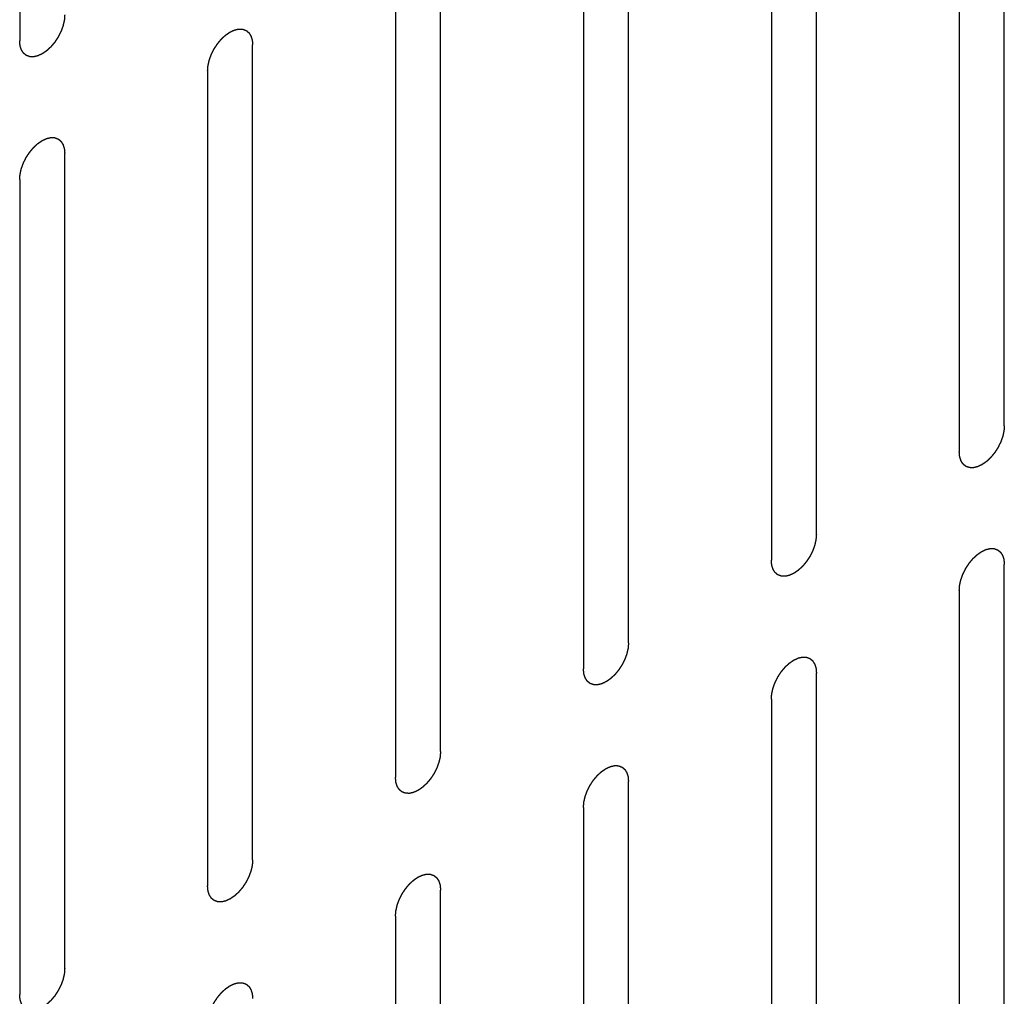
# Model space of a CAD drawing. Header units: inches. Extents: x 6 to 353, y 6 to 228.
# Tile 263 of 372: x 335.14 to 336.3, y 145.86 to 147.01. Entities that reach past the tile are written whole.
import ezdxf

# ---------------------------------------------------------------- set-up
doc = ezdxf.new("R2010")
doc.units = ezdxf.units.IN
doc.header["$LTSCALE"] = 19.946667
doc.header["$MEASUREMENT"] = 0
doc.linetypes.add('HIDDEN', pattern=[0.2, 0.1, -0.1])
doc.layers.add('08_ALL_COSMETICS', color=7, linetype='CONTINUOUS')

msp = doc.modelspace()

# ---------------------------------------------------------------- linework, layer by layer
at = {"layer": '08_ALL_COSMETICS', "color": 7, "linetype": 'HIDDEN'}
for p, q in [((335.1445, 147.9485), (335.1445, 146.9891)), ((336.3041, 146.5359), (336.3041, 147.4953)), ((336.2511, 147.4647), (336.2511, 146.5053)), ((336.0828, 146.4081), (336.0828, 147.3675)), ((336.0298, 147.3369), (336.0298, 146.3775)), ((335.8615, 146.2803), (335.8615, 147.2397)), ((335.8084, 147.2091), (335.8084, 146.2497)), ((335.6402, 146.1526), (335.6402, 147.112)), ((335.5871, 147.0813), (335.5871, 146.1219)), ((335.4188, 146.0248), (335.4188, 146.9842)), ((335.3658, 146.9536), (335.3658, 145.9942)), ((335.1975, 145.897), (335.1975, 146.8564)), ((335.1445, 146.8258), (335.1445, 145.8664)), ((336.3041, 145.4132), (336.3041, 146.3726)), ((336.2511, 146.342), (336.2511, 145.3826)), ((336.0828, 145.2854), (336.0828, 146.2448)), ((336.0298, 146.2142), (336.0298, 145.2548)), ((335.8615, 145.1577), (335.8615, 146.117)), ((335.8084, 146.0864), (335.8084, 145.127)), ((335.6402, 145.0299), (335.6402, 145.9893)), ((335.5871, 145.9586), (335.5871, 144.9993))]:
    msp.add_line(p, q, dxfattribs=at)
for points in [[(335.1975, 147.0197), (335.1974, 147.0187), (335.1973, 147.0171), (335.1972, 147.0153), (335.1971, 147.0142), (335.197, 147.0135), (335.1968, 147.0126), (335.1966, 147.0115), (335.1962, 147.0102), (335.1959, 147.0088), (335.1957, 147.0077), (335.1955, 147.0069), (335.1952, 147.006), (335.1948, 147.0049), (335.1943, 147.0035), (335.1938, 147.0021), (335.1934, 147.001), (335.1931, 147.0002), (335.1926, 146.9994), (335.1921, 146.9983), (335.1914, 146.9969), (335.1907, 146.9955), (335.1901, 146.9944), (335.1898, 146.9935), (335.1892, 146.9928), (335.1886, 146.9918), (335.1877, 146.9905), (335.1869, 146.9892), (335.1862, 146.9882), (335.1858, 146.9874), (335.1852, 146.9868), (335.1844, 146.9859), (335.1835, 146.9847), (335.1825, 146.9836), (335.1817, 146.9827), (335.1812, 146.982), (335.1806, 146.9814), (335.1797, 146.9807), (335.1787, 146.9797), (335.1777, 146.9787), (335.1768, 146.978), (335.1762, 146.9774), (335.1756, 146.977), (335.1747, 146.9763), (335.1736, 146.9756), (335.1725, 146.9748), (335.1718, 146.9743), (335.1713, 146.974), (335.171, 146.9737), (335.1707, 146.9736), (335.1702, 146.9734), (335.1695, 146.9731), (335.1684, 146.9726), (335.1673, 146.9721), (335.1666, 146.9717), (335.1662, 146.9715), (335.1658, 146.9714), (335.1655, 146.9713), (335.1651, 146.9712), (335.1644, 146.9711), (335.1634, 146.9708), (335.1623, 146.9706), (335.1616, 146.9704), (335.1612, 146.9703), (335.1609, 146.9702), (335.1606, 146.9703), (335.1602, 146.9703), (335.1596, 146.9703), (335.1586, 146.9703), (335.1576, 146.9704), (335.157, 146.9704), (335.1566, 146.9704), (335.1563, 146.9704), (335.1561, 146.9705), (335.1557, 146.9706), (335.1551, 146.9709), (335.1543, 146.9712), (335.1534, 146.9715), (335.1528, 146.9717), (335.1525, 146.9718), (335.1522, 146.9719), (335.152, 146.9721), (335.1518, 146.9723), (335.1513, 146.9727), (335.1506, 146.9733), (335.1499, 146.9738), (335.1494, 146.9742), (335.1492, 146.9745), (335.1489, 146.9746), (335.1488, 146.9749), (335.1486, 146.9752), (335.1482, 146.9758), (335.1477, 146.9766), (335.1472, 146.9774), (335.1469, 146.9779), (335.1467, 146.9783), (335.1465, 146.9785), (335.1464, 146.9788), (335.1463, 146.9792), (335.1461, 146.9799), (335.1458, 146.9809), (335.1454, 146.9819), (335.1452, 146.9826), (335.1451, 146.983), (335.145, 146.9833), (335.145, 146.9837), (335.1449, 146.9842), (335.1448, 146.985), (335.1447, 146.9862), (335.1446, 146.9876), (335.1445, 146.9886), (335.1445, 146.9891)], [(335.3658, 146.9536), (335.3659, 146.9546), (335.366, 146.9562), (335.3661, 146.958), (335.3662, 146.959), (335.3663, 146.9598), (335.3665, 146.9606), (335.3667, 146.9617), (335.3671, 146.9631), (335.3674, 146.9645), (335.3676, 146.9656), (335.3678, 146.9664), (335.3681, 146.9672), (335.3685, 146.9683), (335.369, 146.9697), (335.3695, 146.9711), (335.3699, 146.9722), (335.3702, 146.9731), (335.3707, 146.9739), (335.3712, 146.975), (335.3719, 146.9764), (335.3726, 146.9778), (335.3732, 146.9789), (335.3735, 146.9797), (335.3741, 146.9805), (335.3747, 146.9815), (335.3756, 146.9827), (335.3764, 146.984), (335.3771, 146.985), (335.3775, 146.9858), (335.3781, 146.9865), (335.3789, 146.9874), (335.3798, 146.9885), (335.3808, 146.9897), (335.3816, 146.9906), (335.3821, 146.9913), (335.3827, 146.9918), (335.3836, 146.9926), (335.3846, 146.9936), (335.3856, 146.9945), (335.3865, 146.9953), (335.3871, 146.9959), (335.3877, 146.9963), (335.3886, 146.9969), (335.3897, 146.9977), (335.3908, 146.9984), (335.3915, 146.999), (335.392, 146.9993), (335.3923, 146.9995), (335.3926, 146.9996), (335.3931, 146.9998), (335.3938, 147.0002), (335.3949, 147.0007), (335.396, 147.0012), (335.3967, 147.0015), (335.3971, 147.0017), (335.3975, 147.0019), (335.3978, 147.0019), (335.3982, 147.002), (335.3989, 147.0022), (335.3999, 147.0024), (335.401, 147.0027), (335.4017, 147.0028), (335.4021, 147.0029), (335.4024, 147.003), (335.4027, 147.003), (335.4031, 147.003), (335.4037, 147.003), (335.4047, 147.0029), (335.4057, 147.0029), (335.4063, 147.0029), (335.4067, 147.0028), (335.407, 147.0029), (335.4072, 147.0027), (335.4076, 147.0026), (335.4082, 147.0024), (335.409, 147.0021), (335.4099, 147.0018), (335.4105, 147.0016), (335.4108, 147.0014), (335.4111, 147.0014), (335.4113, 147.0012), (335.4115, 147.001), (335.412, 147.0005), (335.4127, 147), (335.4134, 146.9994), (335.4139, 146.999), (335.4141, 146.9988), (335.4144, 146.9986), (335.4145, 146.9984), (335.4147, 146.9981), (335.4151, 146.9975), (335.4156, 146.9967), (335.4161, 146.9959), (335.4164, 146.9953), (335.4166, 146.995), (335.4168, 146.9948), (335.4169, 146.9945), (335.417, 146.9941), (335.4172, 146.9934), (335.4175, 146.9923), (335.4179, 146.9913), (335.4181, 146.9906), (335.4182, 146.9902), (335.4183, 146.9899), (335.4183, 146.9896), (335.4184, 146.9891), (335.4185, 146.9882), (335.4186, 146.9871), (335.4187, 146.9856), (335.4188, 146.9847), (335.4188, 146.9842)], [(335.1445, 146.8258), (335.1446, 146.8268), (335.1447, 146.8284), (335.1448, 146.8302), (335.1449, 146.8312), (335.1449, 146.832), (335.1452, 146.8328), (335.1454, 146.8339), (335.1457, 146.8353), (335.146, 146.8367), (335.1463, 146.8378), (335.1464, 146.8386), (335.1468, 146.8394), (335.1472, 146.8405), (335.1477, 146.8419), (335.1482, 146.8433), (335.1486, 146.8444), (335.1489, 146.8453), (335.1493, 146.8461), (335.1499, 146.8472), (335.1506, 146.8486), (335.1513, 146.85), (335.1518, 146.8511), (335.1522, 146.8519), (335.1527, 146.8527), (335.1534, 146.8537), (335.1542, 146.855), (335.1551, 146.8562), (335.1557, 146.8572), (335.1562, 146.858), (335.1568, 146.8587), (335.1576, 146.8596), (335.1585, 146.8607), (335.1595, 146.8619), (335.1602, 146.8628), (335.1608, 146.8635), (335.1614, 146.864), (335.1622, 146.8648), (335.1633, 146.8658), (335.1643, 146.8667), (335.1651, 146.8675), (335.1657, 146.8681), (335.1664, 146.8685), (335.1673, 146.8691), (335.1684, 146.8699), (335.1695, 146.8706), (335.1702, 146.8712), (335.1707, 146.8715), (335.171, 146.8717), (335.1713, 146.8719), (335.1717, 146.8721), (335.1725, 146.8724), (335.1736, 146.8729), (335.1746, 146.8734), (335.1754, 146.8738), (335.1758, 146.8739), (335.1761, 146.8741), (335.1764, 146.8742), (335.1769, 146.8743), (335.1776, 146.8744), (335.1786, 146.8747), (335.1796, 146.8749), (335.1804, 146.8751), (335.1808, 146.8752), (335.1811, 146.8753), (335.1814, 146.8752), (335.1818, 146.8752), (335.1824, 146.8752), (335.1834, 146.8751), (335.1843, 146.8751), (335.185, 146.8751), (335.1854, 146.8751), (335.1857, 146.8751), (335.1859, 146.875), (335.1863, 146.8748), (335.1868, 146.8746), (335.1877, 146.8743), (335.1885, 146.874), (335.1891, 146.8738), (335.1895, 146.8737), (335.1898, 146.8736), (335.1899, 146.8734), (335.1902, 146.8732), (335.1907, 146.8728), (335.1914, 146.8722), (335.1921, 146.8716), (335.1925, 146.8712), (335.1928, 146.871), (335.193, 146.8709), (335.1932, 146.8706), (335.1934, 146.8703), (335.1937, 146.8697), (335.1942, 146.8689), (335.1948, 146.8681), (335.1951, 146.8676), (335.1953, 146.8672), (335.1955, 146.867), (335.1956, 146.8667), (335.1957, 146.8663), (335.1959, 146.8656), (335.1962, 146.8646), (335.1965, 146.8636), (335.1968, 146.8629), (335.1969, 146.8624), (335.197, 146.8622), (335.197, 146.8618), (335.1971, 146.8613), (335.1971, 146.8605), (335.1972, 146.8593), (335.1974, 146.8578), (335.1975, 146.8569), (335.1975, 146.8564)], [(336.3041, 146.5359), (336.304, 146.5349), (336.3039, 146.5333), (336.3038, 146.5315), (336.3037, 146.5304), (336.3037, 146.5297), (336.3034, 146.5288), (336.3032, 146.5278), (336.3029, 146.5264), (336.3026, 146.525), (336.3023, 146.5239), (336.3022, 146.5231), (336.3018, 146.5223), (336.3014, 146.5211), (336.3009, 146.5197), (336.3004, 146.5184), (336.3, 146.5172), (336.2997, 146.5164), (336.2993, 146.5156), (336.2987, 146.5145), (336.298, 146.5131), (336.2973, 146.5117), (336.2968, 146.5106), (336.2964, 146.5098), (336.2958, 146.509), (336.2952, 146.508), (336.2944, 146.5067), (336.2935, 146.5054), (336.2929, 146.5044), (336.2924, 146.5036), (336.2918, 146.503), (336.291, 146.5021), (336.2901, 146.5009), (336.2891, 146.4998), (336.2884, 146.4989), (336.2878, 146.4982), (336.2872, 146.4976), (336.2864, 146.4969), (336.2853, 146.4959), (336.2843, 146.4949), (336.2835, 146.4942), (336.2829, 146.4936), (336.2822, 146.4932), (336.2813, 146.4925), (336.2802, 146.4918), (336.2791, 146.491), (336.2784, 146.4905), (336.2779, 146.4902), (336.2776, 146.49), (336.2773, 146.4898), (336.2769, 146.4896), (336.2761, 146.4893), (336.275, 146.4888), (336.274, 146.4883), (336.2732, 146.4879), (336.2728, 146.4877), (336.2725, 146.4876), (336.2721, 146.4875), (336.2717, 146.4874), (336.271, 146.4873), (336.27, 146.487), (336.2689, 146.4868), (336.2682, 146.4866), (336.2678, 146.4865), (336.2675, 146.4864), (336.2672, 146.4865), (336.2668, 146.4865), (336.2662, 146.4865), (336.2652, 146.4865), (336.2643, 146.4866), (336.2636, 146.4866), (336.2632, 146.4866), (336.2629, 146.4866), (336.2627, 146.4867), (336.2623, 146.4868), (336.2617, 146.4871), (336.2609, 146.4874), (336.26, 146.4877), (336.2594, 146.4879), (336.2591, 146.488), (336.2588, 146.4881), (336.2587, 146.4883), (336.2584, 146.4885), (336.2579, 146.4889), (336.2572, 146.4895), (336.2565, 146.4901), (336.256, 146.4904), (336.2558, 146.4907), (336.2556, 146.4908), (336.2554, 146.4911), (336.2552, 146.4914), (336.2549, 146.492), (336.2543, 146.4928), (336.2538, 146.4936), (336.2535, 146.4941), (336.2533, 146.4945), (336.2531, 146.4947), (336.253, 146.495), (336.2529, 146.4954), (336.2527, 146.4961), (336.2524, 146.4971), (336.2521, 146.4981), (336.2518, 146.4988), (336.2517, 146.4992), (336.2516, 146.4995), (336.2516, 146.4999), (336.2515, 146.5004), (336.2515, 146.5012), (336.2514, 146.5024), (336.2512, 146.5039), (336.2511, 146.5048), (336.2511, 146.5053)], [(336.0828, 146.4081), (336.0827, 146.4071), (336.0826, 146.4055), (336.0824, 146.4037), (336.0823, 146.4027), (336.0823, 146.4019), (336.0821, 146.4011), (336.0819, 146.4), (336.0815, 146.3986), (336.0812, 146.3972), (336.081, 146.3961), (336.0808, 146.3953), (336.0805, 146.3945), (336.0801, 146.3934), (336.0796, 146.392), (336.0791, 146.3906), (336.0787, 146.3895), (336.0784, 146.3886), (336.0779, 146.3878), (336.0774, 146.3867), (336.0767, 146.3853), (336.076, 146.3839), (336.0754, 146.3828), (336.0751, 146.382), (336.0745, 146.3812), (336.0739, 146.3802), (336.073, 146.3789), (336.0722, 146.3777), (336.0715, 146.3767), (336.0711, 146.3759), (336.0705, 146.3752), (336.0697, 146.3743), (336.0688, 146.3732), (336.0678, 146.372), (336.067, 146.3711), (336.0665, 146.3704), (336.0658, 146.3699), (336.065, 146.3691), (336.064, 146.3681), (336.063, 146.3672), (336.0621, 146.3664), (336.0615, 146.3658), (336.0609, 146.3654), (336.06, 146.3648), (336.0589, 146.364), (336.0578, 146.3633), (336.057, 146.3627), (336.0566, 146.3624), (336.0563, 146.3622), (336.056, 146.3621), (336.0555, 146.3618), (336.0548, 146.3615), (336.0537, 146.361), (336.0526, 146.3605), (336.0519, 146.3602), (336.0515, 146.36), (336.0511, 146.3598), (336.0508, 146.3597), (336.0504, 146.3596), (336.0497, 146.3595), (336.0487, 146.3592), (336.0476, 146.359), (336.0469, 146.3588), (336.0465, 146.3588), (336.0462, 146.3587), (336.0459, 146.3587), (336.0455, 146.3587), (336.0448, 146.3587), (336.0439, 146.3588), (336.0429, 146.3588), (336.0423, 146.3588), (336.0419, 146.3588), (336.0416, 146.3588), (336.0414, 146.3589), (336.041, 146.3591), (336.0404, 146.3593), (336.0396, 146.3596), (336.0387, 146.3599), (336.0381, 146.3601), (336.0378, 146.3603), (336.0375, 146.3603), (336.0373, 146.3605), (336.0371, 146.3607), (336.0366, 146.3611), (336.0359, 146.3617), (336.0352, 146.3623), (336.0347, 146.3627), (336.0345, 146.3629), (336.0342, 146.363), (336.0341, 146.3633), (336.0339, 146.3636), (336.0335, 146.3642), (336.033, 146.365), (336.0325, 146.3658), (336.0322, 146.3664), (336.032, 146.3667), (336.0318, 146.3669), (336.0317, 146.3672), (336.0316, 146.3676), (336.0314, 146.3683), (336.031, 146.3693), (336.0307, 146.3704), (336.0305, 146.3711), (336.0304, 146.3715), (336.0303, 146.3717), (336.0303, 146.3721), (336.0302, 146.3726), (336.0301, 146.3734), (336.03, 146.3746), (336.0299, 146.3761), (336.0298, 146.377), (336.0298, 146.3775)], [(336.2511, 146.342), (336.2512, 146.343), (336.2513, 146.3446), (336.2514, 146.3464), (336.2515, 146.3475), (336.2516, 146.3482), (336.2518, 146.3491), (336.252, 146.3501), (336.2523, 146.3515), (336.2526, 146.3529), (336.2529, 146.354), (336.2531, 146.3548), (336.2534, 146.3556), (336.2538, 146.3568), (336.2543, 146.3582), (336.2548, 146.3595), (336.2552, 146.3607), (336.2555, 146.3615), (336.2559, 146.3623), (336.2565, 146.3634), (336.2572, 146.3648), (336.2579, 146.3662), (336.2584, 146.3673), (336.2588, 146.3681), (336.2594, 146.3689), (336.26, 146.3699), (336.2609, 146.3712), (336.2617, 146.3725), (336.2624, 146.3735), (336.2628, 146.3743), (336.2634, 146.3749), (336.2642, 146.3758), (336.2651, 146.377), (336.2661, 146.3781), (336.2668, 146.379), (336.2674, 146.3797), (336.268, 146.3803), (336.2689, 146.381), (336.2699, 146.382), (336.2709, 146.383), (336.2717, 146.3837), (336.2724, 146.3843), (336.273, 146.3847), (336.2739, 146.3854), (336.275, 146.3861), (336.2761, 146.3869), (336.2768, 146.3874), (336.2773, 146.3877), (336.2776, 146.3879), (336.2779, 146.3881), (336.2784, 146.3883), (336.2791, 146.3886), (336.2802, 146.3891), (336.2813, 146.3896), (336.282, 146.39), (336.2824, 146.3902), (336.2828, 146.3903), (336.2831, 146.3904), (336.2835, 146.3905), (336.2842, 146.3906), (336.2852, 146.3909), (336.2863, 146.3911), (336.287, 146.3913), (336.2874, 146.3914), (336.2877, 146.3915), (336.288, 146.3914), (336.2884, 146.3914), (336.289, 146.3914), (336.29, 146.3914), (336.2909, 146.3913), (336.2916, 146.3913), (336.292, 146.3913), (336.2923, 146.3913), (336.2925, 146.3912), (336.2929, 146.3911), (336.2935, 146.3908), (336.2943, 146.3905), (336.2952, 146.3902), (336.2958, 146.39), (336.2961, 146.3899), (336.2964, 146.3898), (336.2966, 146.3896), (336.2968, 146.3894), (336.2973, 146.389), (336.298, 146.3884), (336.2987, 146.3878), (336.2992, 146.3875), (336.2994, 146.3872), (336.2997, 146.3871), (336.2998, 146.3868), (336.3, 146.3865), (336.3004, 146.3859), (336.3009, 146.3851), (336.3014, 146.3843), (336.3017, 146.3838), (336.3019, 146.3834), (336.3021, 146.3832), (336.3022, 146.3829), (336.3023, 146.3825), (336.3025, 146.3818), (336.3028, 146.3808), (336.3032, 146.3798), (336.3034, 146.3791), (336.3035, 146.3787), (336.3036, 146.3784), (336.3036, 146.378), (336.3037, 146.3775), (336.3037, 146.3767), (336.3039, 146.3755), (336.304, 146.374), (336.3041, 146.3731), (336.3041, 146.3726)], [(335.8615, 146.2803), (335.8614, 146.2793), (335.8613, 146.2777), (335.8611, 146.2759), (335.861, 146.2749), (335.861, 146.2741), (335.8608, 146.2733), (335.8605, 146.2722), (335.8602, 146.2708), (335.8599, 146.2694), (335.8597, 146.2683), (335.8595, 146.2675), (335.8592, 146.2667), (335.8588, 146.2656), (335.8583, 146.2642), (335.8578, 146.2628), (335.8573, 146.2617), (335.8571, 146.2608), (335.8566, 146.26), (335.8561, 146.2589), (335.8554, 146.2575), (335.8547, 146.2561), (335.8541, 146.255), (335.8537, 146.2542), (335.8532, 146.2535), (335.8525, 146.2524), (335.8517, 146.2512), (335.8509, 146.2499), (335.8502, 146.2489), (335.8497, 146.2481), (335.8491, 146.2474), (335.8484, 146.2465), (335.8474, 146.2454), (335.8465, 146.2442), (335.8457, 146.2433), (335.8452, 146.2426), (335.8445, 146.2421), (335.8437, 146.2413), (335.8427, 146.2404), (335.8416, 146.2394), (335.8408, 146.2386), (335.8402, 146.238), (335.8395, 146.2376), (335.8387, 146.237), (335.8376, 146.2362), (335.8365, 146.2355), (335.8357, 146.2349), (335.8353, 146.2347), (335.835, 146.2344), (335.8346, 146.2343), (335.8342, 146.2341), (335.8335, 146.2337), (335.8324, 146.2332), (335.8313, 146.2327), (335.8306, 146.2324), (335.8301, 146.2322), (335.8298, 146.232), (335.8295, 146.232), (335.8291, 146.2319), (335.8284, 146.2317), (335.8273, 146.2315), (335.8263, 146.2312), (335.8256, 146.2311), (335.8252, 146.231), (335.8248, 146.2309), (335.8246, 146.2309), (335.8242, 146.2309), (335.8235, 146.2309), (335.8226, 146.231), (335.8216, 146.231), (335.8209, 146.231), (335.8206, 146.2311), (335.8203, 146.231), (335.82, 146.2312), (335.8197, 146.2313), (335.8191, 146.2315), (335.8182, 146.2318), (335.8174, 146.2321), (335.8168, 146.2323), (335.8165, 146.2325), (335.8162, 146.2325), (335.816, 146.2327), (335.8157, 146.233), (335.8153, 146.2334), (335.8146, 146.2339), (335.8139, 146.2345), (335.8134, 146.2349), (335.8131, 146.2351), (335.8129, 146.2353), (335.8128, 146.2355), (335.8126, 146.2358), (335.8122, 146.2364), (335.8117, 146.2372), (335.8112, 146.238), (335.8108, 146.2386), (335.8106, 146.2389), (335.8105, 146.2391), (335.8104, 146.2394), (335.8103, 146.2398), (335.81, 146.2406), (335.8097, 146.2416), (335.8094, 146.2426), (335.8092, 146.2433), (335.8091, 146.2437), (335.8089, 146.244), (335.8089, 146.2443), (335.8089, 146.2448), (335.8088, 146.2457), (335.8087, 146.2469), (335.8086, 146.2483), (335.8085, 146.2493), (335.8084, 146.2497)], [(336.0298, 146.2142), (336.0298, 146.2152), (336.03, 146.2168), (336.0301, 146.2186), (336.0302, 146.2197), (336.0302, 146.2204), (336.0305, 146.2213), (336.0307, 146.2224), (336.031, 146.2237), (336.0313, 146.2251), (336.0316, 146.2262), (336.0317, 146.227), (336.0321, 146.2279), (336.0325, 146.229), (336.033, 146.2304), (336.0335, 146.2318), (336.0339, 146.2329), (336.0342, 146.2337), (336.0346, 146.2345), (336.0352, 146.2356), (336.0359, 146.237), (336.0366, 146.2384), (336.0371, 146.2395), (336.0375, 146.2404), (336.038, 146.2411), (336.0387, 146.2421), (336.0395, 146.2434), (336.0404, 146.2447), (336.041, 146.2457), (336.0415, 146.2465), (336.0421, 146.2471), (336.0429, 146.248), (336.0438, 146.2492), (336.0448, 146.2503), (336.0455, 146.2512), (336.0461, 146.2519), (336.0467, 146.2525), (336.0475, 146.2533), (336.0486, 146.2542), (336.0496, 146.2552), (336.0504, 146.2559), (336.051, 146.2565), (336.0517, 146.257), (336.0526, 146.2576), (336.0537, 146.2583), (336.0548, 146.2591), (336.0555, 146.2596), (336.056, 146.2599), (336.0563, 146.2602), (336.0566, 146.2603), (336.057, 146.2605), (336.0578, 146.2608), (336.0589, 146.2613), (336.0599, 146.2618), (336.0607, 146.2622), (336.0611, 146.2624), (336.0614, 146.2626), (336.0617, 146.2626), (336.0622, 146.2627), (336.0629, 146.2629), (336.0639, 146.2631), (336.0649, 146.2633), (336.0657, 146.2635), (336.0661, 146.2636), (336.0664, 146.2637), (336.0667, 146.2636), (336.0671, 146.2636), (336.0677, 146.2636), (336.0687, 146.2636), (336.0696, 146.2635), (336.0703, 146.2635), (336.0707, 146.2635), (336.071, 146.2635), (336.0712, 146.2634), (336.0716, 146.2633), (336.0721, 146.2631), (336.073, 146.2627), (336.0738, 146.2624), (336.0744, 146.2622), (336.0748, 146.2621), (336.075, 146.262), (336.0752, 146.2618), (336.0755, 146.2616), (336.076, 146.2612), (336.0767, 146.2606), (336.0774, 146.2601), (336.0778, 146.2597), (336.0781, 146.2594), (336.0783, 146.2593), (336.0785, 146.259), (336.0787, 146.2587), (336.079, 146.2581), (336.0795, 146.2573), (336.08, 146.2565), (336.0804, 146.256), (336.0806, 146.2557), (336.0808, 146.2554), (336.0809, 146.2551), (336.081, 146.2547), (336.0812, 146.254), (336.0815, 146.253), (336.0818, 146.252), (336.0821, 146.2513), (336.0822, 146.2509), (336.0823, 146.2506), (336.0823, 146.2502), (336.0824, 146.2497), (336.0824, 146.2489), (336.0825, 146.2477), (336.0827, 146.2463), (336.0828, 146.2453), (336.0828, 146.2448)], [(335.6402, 146.1526), (335.6401, 146.1515), (335.6399, 146.15), (335.6398, 146.1482), (335.6397, 146.1471), (335.6397, 146.1463), (335.6395, 146.1455), (335.6392, 146.1444), (335.6389, 146.143), (335.6386, 146.1417), (335.6383, 146.1406), (335.6382, 146.1397), (335.6378, 146.1389), (335.6374, 146.1378), (335.6369, 146.1364), (335.6364, 146.135), (335.636, 146.1339), (335.6358, 146.1331), (335.6353, 146.1322), (335.6348, 146.1311), (335.6341, 146.1298), (335.6334, 146.1284), (335.6328, 146.1273), (335.6324, 146.1264), (335.6319, 146.1257), (335.6312, 146.1247), (335.6304, 146.1234), (335.6296, 146.1221), (335.6289, 146.1211), (335.6284, 146.1203), (335.6278, 146.1197), (335.6271, 146.1187), (335.6261, 146.1176), (335.6252, 146.1165), (335.6244, 146.1156), (335.6238, 146.1148), (335.6232, 146.1143), (335.6224, 146.1135), (335.6213, 146.1126), (335.6203, 146.1116), (335.6195, 146.1109), (335.6189, 146.1102), (335.6182, 146.1098), (335.6173, 146.1092), (335.6163, 146.1085), (335.6152, 146.1077), (335.6144, 146.1072), (335.614, 146.1069), (335.6136, 146.1066), (335.6133, 146.1065), (335.6129, 146.1063), (335.6121, 146.1059), (335.6111, 146.1054), (335.61, 146.1049), (335.6092, 146.1046), (335.6088, 146.1044), (335.6085, 146.1042), (335.6082, 146.1042), (335.6078, 146.1041), (335.607, 146.1039), (335.606, 146.1037), (335.605, 146.1034), (335.6043, 146.1033), (335.6038, 146.1032), (335.6035, 146.1031), (335.6032, 146.1031), (335.6029, 146.1031), (335.6022, 146.1032), (335.6012, 146.1032), (335.6003, 146.1032), (335.5996, 146.1033), (335.5992, 146.1033), (335.599, 146.1033), (335.5987, 146.1034), (335.5984, 146.1035), (335.5978, 146.1037), (335.5969, 146.104), (335.5961, 146.1043), (335.5955, 146.1046), (335.5951, 146.1047), (335.5949, 146.1048), (335.5947, 146.105), (335.5944, 146.1052), (335.5939, 146.1056), (335.5932, 146.1061), (335.5926, 146.1067), (335.5921, 146.1071), (335.5918, 146.1073), (335.5916, 146.1075), (335.5915, 146.1078), (335.5912, 146.1081), (335.5909, 146.1086), (335.5904, 146.1094), (335.5899, 146.1102), (335.5895, 146.1108), (335.5893, 146.1111), (335.5891, 146.1113), (335.5891, 146.1117), (335.5889, 146.1121), (335.5887, 146.1128), (335.5884, 146.1138), (335.5881, 146.1148), (335.5879, 146.1155), (335.5877, 146.1159), (335.5876, 146.1162), (335.5876, 146.1166), (335.5876, 146.117), (335.5875, 146.1179), (335.5874, 146.1191), (335.5872, 146.1205), (335.5872, 146.1215), (335.5871, 146.1219)], [(335.8084, 146.0864), (335.8085, 146.0875), (335.8087, 146.089), (335.8088, 146.0908), (335.8089, 146.0919), (335.8089, 146.0927), (335.8091, 146.0935), (335.8094, 146.0946), (335.8097, 146.096), (335.81, 146.0973), (335.8103, 146.0984), (335.8104, 146.0992), (335.8108, 146.1001), (335.8111, 146.1012), (335.8117, 146.1026), (335.8122, 146.104), (335.8126, 146.1051), (335.8128, 146.1059), (335.8133, 146.1068), (335.8138, 146.1079), (335.8145, 146.1092), (335.8152, 146.1106), (335.8158, 146.1117), (335.8162, 146.1126), (335.8167, 146.1133), (335.8174, 146.1143), (335.8182, 146.1156), (335.819, 146.1169), (335.8197, 146.1179), (335.8202, 146.1187), (335.8208, 146.1193), (335.8215, 146.1203), (335.8225, 146.1214), (335.8234, 146.1225), (335.8242, 146.1234), (335.8248, 146.1242), (335.8254, 146.1247), (335.8262, 146.1255), (335.8272, 146.1264), (335.8283, 146.1274), (335.8291, 146.1281), (335.8297, 146.1288), (335.8304, 146.1292), (335.8312, 146.1298), (335.8323, 146.1305), (335.8334, 146.1313), (335.8342, 146.1318), (335.8346, 146.1321), (335.835, 146.1324), (335.8353, 146.1325), (335.8357, 146.1327), (335.8365, 146.1331), (335.8375, 146.1336), (335.8386, 146.134), (335.8394, 146.1344), (335.8398, 146.1346), (335.8401, 146.1348), (335.8404, 146.1348), (335.8408, 146.1349), (335.8416, 146.1351), (335.8426, 146.1353), (335.8436, 146.1355), (335.8443, 146.1357), (335.8448, 146.1358), (335.8451, 146.1359), (335.8453, 146.1359), (335.8457, 146.1359), (335.8464, 146.1358), (335.8473, 146.1358), (335.8483, 146.1358), (335.849, 146.1357), (335.8493, 146.1357), (335.8496, 146.1357), (335.8499, 146.1356), (335.8502, 146.1355), (335.8508, 146.1353), (335.8517, 146.135), (335.8525, 146.1346), (335.8531, 146.1344), (335.8535, 146.1343), (335.8537, 146.1342), (335.8539, 146.134), (335.8542, 146.1338), (335.8547, 146.1334), (335.8554, 146.1329), (335.856, 146.1323), (335.8565, 146.1319), (335.8568, 146.1317), (335.857, 146.1315), (335.8571, 146.1312), (335.8574, 146.1309), (335.8577, 146.1304), (335.8582, 146.1296), (335.8587, 146.1288), (335.8591, 146.1282), (335.8593, 146.1279), (335.8595, 146.1277), (335.8595, 146.1273), (335.8597, 146.1269), (335.8599, 146.1262), (335.8602, 146.1252), (335.8605, 146.1242), (335.8607, 146.1235), (335.8609, 146.1231), (335.861, 146.1228), (335.861, 146.1224), (335.861, 146.122), (335.8611, 146.1211), (335.8612, 146.1199), (335.8613, 146.1185), (335.8614, 146.1175), (335.8615, 146.117)], [(335.4188, 146.0248), (335.4187, 146.0237), (335.4186, 146.0222), (335.4185, 146.0204), (335.4184, 146.0193), (335.4184, 146.0186), (335.4181, 146.0177), (335.4179, 146.0166), (335.4176, 146.0153), (335.4173, 146.0139), (335.417, 146.0128), (335.4169, 146.012), (335.4165, 146.0111), (335.4161, 146.01), (335.4156, 146.0086), (335.4151, 146.0072), (335.4147, 146.0061), (335.4144, 146.0053), (335.414, 146.0045), (335.4134, 146.0034), (335.4127, 146.002), (335.412, 146.0006), (335.4115, 145.9995), (335.4111, 145.9986), (335.4106, 145.9979), (335.4099, 145.9969), (335.4091, 145.9956), (335.4082, 145.9943), (335.4076, 145.9933), (335.4071, 145.9925), (335.4065, 145.9919), (335.4057, 145.991), (335.4048, 145.9898), (335.4038, 145.9887), (335.4031, 145.9878), (335.4025, 145.9871), (335.4019, 145.9865), (335.4011, 145.9857), (335.4, 145.9848), (335.399, 145.9838), (335.3982, 145.9831), (335.3976, 145.9825), (335.3969, 145.982), (335.396, 145.9814), (335.3949, 145.9807), (335.3938, 145.9799), (335.3931, 145.9794), (335.3926, 145.9791), (335.3923, 145.9788), (335.392, 145.9787), (335.3916, 145.9785), (335.3908, 145.9782), (335.3897, 145.9777), (335.3887, 145.9772), (335.3879, 145.9768), (335.3875, 145.9766), (335.3872, 145.9764), (335.3869, 145.9764), (335.3864, 145.9763), (335.3857, 145.9761), (335.3847, 145.9759), (335.3837, 145.9757), (335.3829, 145.9755), (335.3825, 145.9754), (335.3822, 145.9753), (335.3819, 145.9754), (335.3815, 145.9754), (335.3809, 145.9754), (335.3799, 145.9754), (335.379, 145.9755), (335.3783, 145.9755), (335.3779, 145.9755), (335.3776, 145.9755), (335.3774, 145.9756), (335.377, 145.9757), (335.3764, 145.9759), (335.3756, 145.9763), (335.3748, 145.9766), (335.3742, 145.9768), (335.3738, 145.9769), (335.3735, 145.977), (335.3734, 145.9772), (335.3731, 145.9774), (335.3726, 145.9778), (335.3719, 145.9784), (335.3712, 145.9789), (335.3708, 145.9793), (335.3705, 145.9796), (335.3703, 145.9797), (335.3701, 145.98), (335.3699, 145.9803), (335.3696, 145.9809), (335.3691, 145.9816), (335.3685, 145.9825), (335.3682, 145.983), (335.368, 145.9833), (335.3678, 145.9836), (335.3677, 145.9839), (335.3676, 145.9843), (335.3674, 145.985), (335.3671, 145.986), (335.3668, 145.987), (335.3665, 145.9877), (335.3664, 145.9881), (335.3663, 145.9884), (335.3663, 145.9888), (335.3662, 145.9893), (335.3662, 145.9901), (335.3661, 145.9913), (335.3659, 145.9927), (335.3658, 145.9937), (335.3658, 145.9942)], [(335.5871, 145.9586), (335.5872, 145.9597), (335.5873, 145.9613), (335.5875, 145.9631), (335.5876, 145.9641), (335.5876, 145.9649), (335.5878, 145.9657), (335.5881, 145.9668), (335.5884, 145.9682), (335.5887, 145.9696), (335.5889, 145.9707), (335.5891, 145.9715), (335.5894, 145.9723), (335.5898, 145.9734), (335.5903, 145.9748), (335.5908, 145.9762), (335.5913, 145.9773), (335.5915, 145.9782), (335.592, 145.979), (335.5925, 145.9801), (335.5932, 145.9815), (335.5939, 145.9829), (335.5945, 145.9839), (335.5949, 145.9848), (335.5954, 145.9855), (335.596, 145.9866), (335.5969, 145.9878), (335.5977, 145.9891), (335.5984, 145.9901), (335.5989, 145.9909), (335.5995, 145.9916), (335.6002, 145.9925), (335.6012, 145.9936), (335.6021, 145.9948), (335.6029, 145.9957), (335.6034, 145.9964), (335.6041, 145.9969), (335.6049, 145.9977), (335.6059, 145.9986), (335.6069, 145.9996), (335.6078, 146.0004), (335.6084, 146.001), (335.6091, 146.0014), (335.6099, 146.002), (335.611, 146.0028), (335.6121, 146.0035), (335.6129, 146.0041), (335.6133, 146.0043), (335.6136, 146.0046), (335.614, 146.0047), (335.6144, 146.0049), (335.6151, 146.0053), (335.6162, 146.0058), (335.6173, 146.0063), (335.618, 146.0066), (335.6185, 146.0068), (335.6188, 146.007), (335.6191, 146.007), (335.6195, 146.0071), (335.6202, 146.0073), (335.6213, 146.0075), (335.6223, 146.0078), (335.623, 146.0079), (335.6234, 146.008), (335.6237, 146.0081), (335.624, 146.0081), (335.6244, 146.0081), (335.6251, 146.008), (335.626, 146.008), (335.627, 146.008), (335.6276, 146.008), (335.628, 146.0079), (335.6283, 146.008), (335.6286, 146.0078), (335.6289, 146.0077), (335.6295, 146.0075), (335.6303, 146.0072), (335.6312, 146.0069), (335.6318, 146.0067), (335.6321, 146.0065), (335.6324, 146.0065), (335.6326, 146.0063), (335.6329, 146.006), (335.6333, 146.0056), (335.634, 146.0051), (335.6347, 146.0045), (335.6352, 146.0041), (335.6355, 146.0039), (335.6357, 146.0037), (335.6358, 146.0035), (335.636, 146.0032), (335.6364, 146.0026), (335.6369, 146.0018), (335.6374, 146.001), (335.6378, 146.0004), (335.638, 146.0001), (335.6381, 145.9999), (335.6382, 145.9996), (335.6383, 145.9992), (335.6386, 145.9984), (335.6389, 145.9974), (335.6392, 145.9964), (335.6394, 145.9957), (335.6395, 145.9953), (335.6396, 145.995), (335.6397, 145.9947), (335.6397, 145.9942), (335.6398, 145.9933), (335.6399, 145.9921), (335.64, 145.9907), (335.6401, 145.9897), (335.6402, 145.9893)], [(335.1975, 145.897), (335.1974, 145.896), (335.1973, 145.8944), (335.1972, 145.8926), (335.1971, 145.8915), (335.197, 145.8908), (335.1968, 145.8899), (335.1966, 145.8888), (335.1962, 145.8875), (335.1959, 145.8861), (335.1957, 145.885), (335.1955, 145.8842), (335.1952, 145.8833), (335.1948, 145.8822), (335.1943, 145.8808), (335.1938, 145.8795), (335.1934, 145.8783), (335.1931, 145.8775), (335.1926, 145.8767), (335.1921, 145.8756), (335.1914, 145.8742), (335.1907, 145.8728), (335.1901, 145.8717), (335.1898, 145.8709), (335.1892, 145.8701), (335.1886, 145.8691), (335.1877, 145.8678), (335.1869, 145.8665), (335.1862, 145.8655), (335.1858, 145.8647), (335.1852, 145.8641), (335.1844, 145.8632), (335.1835, 145.862), (335.1825, 145.8609), (335.1817, 145.86), (335.1812, 145.8593), (335.1806, 145.8587), (335.1797, 145.858), (335.1787, 145.857), (335.1777, 145.856), (335.1768, 145.8553), (335.1762, 145.8547), (335.1756, 145.8543), (335.1747, 145.8536), (335.1736, 145.8529), (335.1725, 145.8521), (335.1718, 145.8516), (335.1713, 145.8513), (335.171, 145.8511), (335.1707, 145.8509), (335.1702, 145.8507), (335.1695, 145.8504), (335.1684, 145.8499), (335.1673, 145.8494), (335.1666, 145.849), (335.1662, 145.8488), (335.1658, 145.8487), (335.1655, 145.8486), (335.1651, 145.8485), (335.1644, 145.8484), (335.1634, 145.8481), (335.1623, 145.8479), (335.1616, 145.8477), (335.1612, 145.8476), (335.1609, 145.8475), (335.1606, 145.8476), (335.1602, 145.8476), (335.1596, 145.8476), (335.1586, 145.8476), (335.1576, 145.8477), (335.157, 145.8477), (335.1566, 145.8477), (335.1563, 145.8477), (335.1561, 145.8478), (335.1557, 145.8479), (335.1551, 145.8482), (335.1543, 145.8485), (335.1534, 145.8488), (335.1528, 145.849), (335.1525, 145.8491), (335.1522, 145.8492), (335.152, 145.8494), (335.1518, 145.8496), (335.1513, 145.85), (335.1506, 145.8506), (335.1499, 145.8512), (335.1494, 145.8515), (335.1492, 145.8518), (335.1489, 145.8519), (335.1488, 145.8522), (335.1486, 145.8525), (335.1482, 145.8531), (335.1477, 145.8539), (335.1472, 145.8547), (335.1469, 145.8552), (335.1467, 145.8556), (335.1465, 145.8558), (335.1464, 145.8561), (335.1463, 145.8565), (335.1461, 145.8572), (335.1458, 145.8582), (335.1454, 145.8592), (335.1452, 145.8599), (335.1451, 145.8603), (335.145, 145.8606), (335.145, 145.861), (335.1449, 145.8615), (335.1448, 145.8623), (335.1447, 145.8635), (335.1446, 145.865), (335.1445, 145.8659), (335.1445, 145.8664)], [(335.3658, 145.8309), (335.3659, 145.8319), (335.366, 145.8335), (335.3661, 145.8353), (335.3662, 145.8363), (335.3663, 145.8371), (335.3665, 145.8379), (335.3667, 145.839), (335.3671, 145.8404), (335.3674, 145.8418), (335.3676, 145.8429), (335.3678, 145.8437), (335.3681, 145.8445), (335.3685, 145.8456), (335.369, 145.847), (335.3695, 145.8484), (335.3699, 145.8495), (335.3702, 145.8504), (335.3707, 145.8512), (335.3712, 145.8523), (335.3719, 145.8537), (335.3726, 145.8551), (335.3732, 145.8562), (335.3735, 145.857), (335.3741, 145.8578), (335.3747, 145.8588), (335.3756, 145.8601), (335.3764, 145.8613), (335.3771, 145.8623), (335.3775, 145.8631), (335.3781, 145.8638), (335.3789, 145.8647), (335.3798, 145.8658), (335.3808, 145.867), (335.3816, 145.8679), (335.3821, 145.8686), (335.3827, 145.8691), (335.3836, 145.8699), (335.3846, 145.8709), (335.3856, 145.8718), (335.3865, 145.8726), (335.3871, 145.8732), (335.3877, 145.8736), (335.3886, 145.8742), (335.3897, 145.875), (335.3908, 145.8757), (335.3915, 145.8763), (335.392, 145.8766), (335.3923, 145.8768), (335.3926, 145.8769), (335.3931, 145.8771), (335.3938, 145.8775), (335.3949, 145.878), (335.396, 145.8785), (335.3967, 145.8788), (335.3971, 145.879), (335.3975, 145.8792), (335.3978, 145.8793), (335.3982, 145.8794), (335.3989, 145.8795), (335.3999, 145.8798), (335.401, 145.88), (335.4017, 145.8802), (335.4021, 145.8802), (335.4024, 145.8803), (335.4027, 145.8803), (335.4031, 145.8803), (335.4037, 145.8803), (335.4047, 145.8802), (335.4057, 145.8802), (335.4063, 145.8802), (335.4067, 145.8802), (335.407, 145.8802), (335.4072, 145.8801), (335.4076, 145.8799), (335.4082, 145.8797), (335.409, 145.8794), (335.4099, 145.8791), (335.4105, 145.8789), (335.4108, 145.8787), (335.4111, 145.8787), (335.4113, 145.8785), (335.4115, 145.8783), (335.412, 145.8779), (335.4127, 145.8773), (335.4134, 145.8767), (335.4139, 145.8763), (335.4141, 145.8761), (335.4144, 145.876), (335.4145, 145.8757), (335.4147, 145.8754), (335.4151, 145.8748), (335.4156, 145.874), (335.4161, 145.8732), (335.4164, 145.8726), (335.4166, 145.8723), (335.4168, 145.8721), (335.4169, 145.8718), (335.417, 145.8714), (335.4172, 145.8707), (335.4175, 145.8697), (335.4179, 145.8686), (335.4181, 145.8679), (335.4182, 145.8675), (335.4183, 145.8673), (335.4183, 145.8669), (335.4184, 145.8664), (335.4185, 145.8656), (335.4186, 145.8644), (335.4187, 145.8629), (335.4188, 145.862), (335.4188, 145.8615)]]:
    msp.add_open_spline(points, degree=3, knots=[0, 0, 0, 0, 0.03125, 0.046875, 0.054688, 0.0625, 0.070312, 0.078125, 0.09375, 0.109375, 0.117188, 0.125, 0.132812, 0.140625, 0.15625, 0.171875, 0.179688, 0.1875, 0.195312, 0.203125, 0.21875, 0.234375, 0.242188, 0.25, 0.257812, 0.265625, 0.28125, 0.296875, 0.304688, 0.3125, 0.320312, 0.328125, 0.34375, 0.359375, 0.367188, 0.375, 0.382812, 0.390625, 0.40625, 0.421875, 0.429688, 0.4375, 0.445312, 0.453125, 0.46875, 0.484375, 0.492188, 0.496094, 0.5, 0.503906, 0.507812, 0.515625, 0.53125, 0.546875, 0.554688, 0.558594, 0.5625, 0.566406, 0.570312, 0.578125, 0.59375, 0.609375, 0.617188, 0.621094, 0.625, 0.628906, 0.632812, 0.640625, 0.65625, 0.671875, 0.679688, 0.683594, 0.6875, 0.691406, 0.695312, 0.703125, 0.71875, 0.734375, 0.742188, 0.746094, 0.75, 0.753906, 0.757812, 0.765625, 0.78125, 0.796875, 0.804688, 0.808594, 0.8125, 0.816406, 0.820312, 0.828125, 0.84375, 0.859375, 0.867188, 0.871094, 0.875, 0.878906, 0.882812, 0.890625, 0.90625, 0.921875, 0.929688, 0.933594, 0.9375, 0.941406, 0.945312, 0.953125, 0.96875, 0.984375, 1, 1, 1, 1], dxfattribs=at)

doc.saveas('drawing.dxf')
